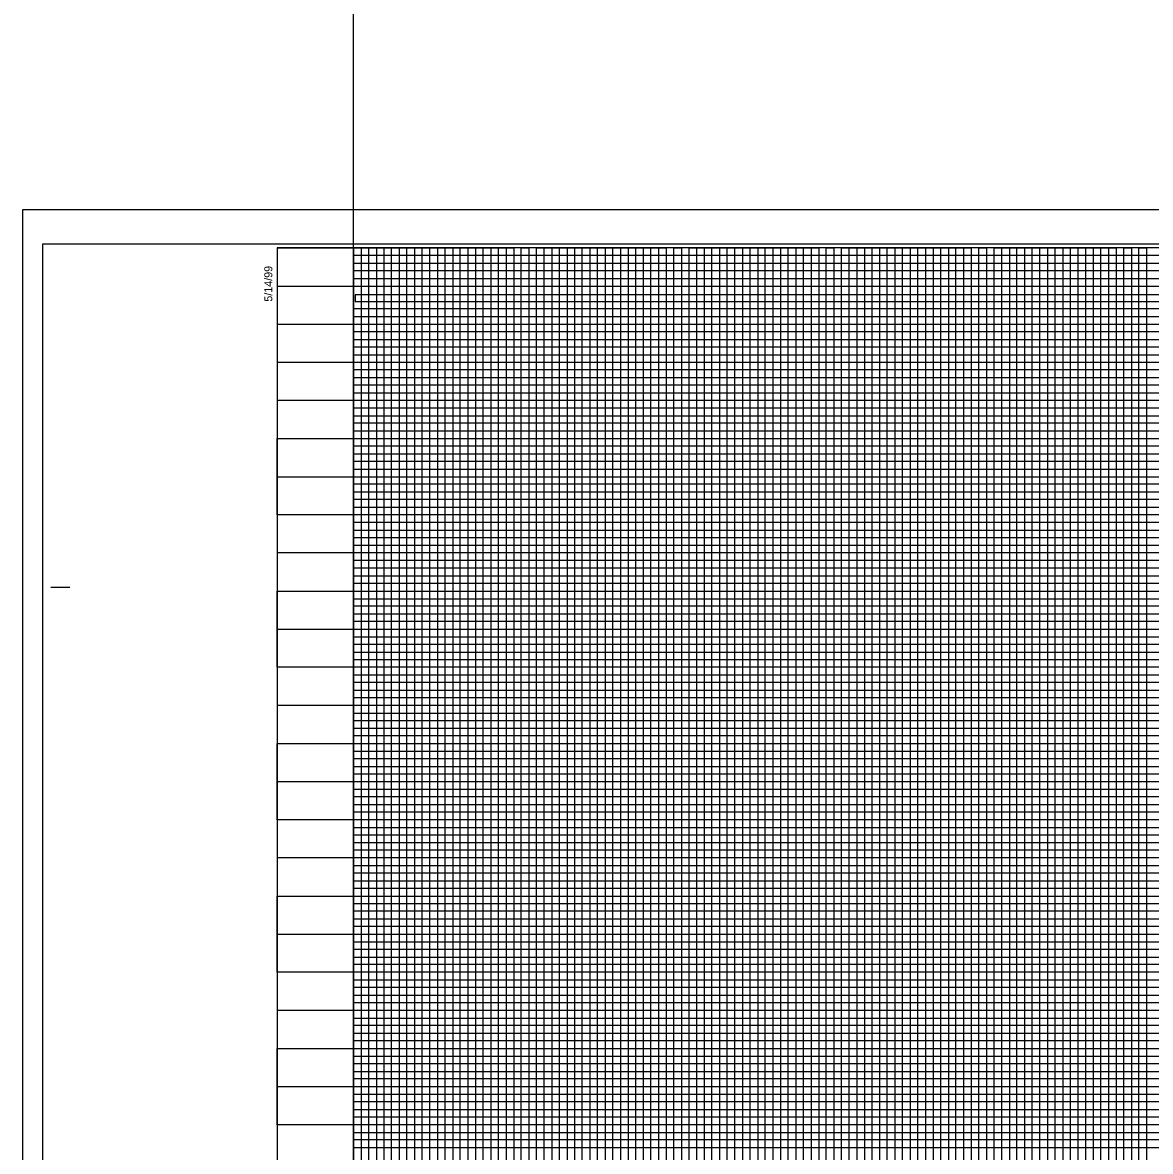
# Model space of a CAD drawing. Extents: x 2345490 to 2436403, y 465165 to 573888.
# Drawn here: x 2381550 to 2382289, y 515570 to 516310 of the extents above; entities that cross this region are included whole.
import ezdxf

# ---------------------------------------------------------------- set-up
doc = ezdxf.new("R2010")
doc.units = 0
for name, color, linetype in [('Old_Level_18', 7, 'Continuous'), ('Old_Level_41', 7, 'Continuous'), ('Old_Level_42', 7, 'Continuous'), ('Old_Level_43', 7, 'Continuous'), ('Old_Level_50', 7, 'Continuous'), ('Old_Level_51', 7, 'Continuous'), ('Old_Level_63', 7, 'Continuous')]:
    doc.layers.add(name, color=color, linetype=linetype)

msp = doc.modelspace()

# ---------------------------------------------------------------- linework, layer by layer
at = {"layer": 'Old_Level_18'}
msp.add_lwpolyline([(2383216.79875, 516162.5265), (2381716.79875, 516162.5265), (2381716.79875, 515112.5265), (2383216.79875, 515112.5265)], close=True, dxfattribs=at)
at = {"layer": 'Old_Level_41'}
msp.add_line((2381568.29875, 515940.0265), (2381580.79875, 515940.0265), dxfattribs=at)
for points in [[(2381716.79875, 516162.5265), (2381766.79875, 516162.5265), (2381766.79875, 515137.5265)], [(2381791.79875, 515137.5265), (2381791.79875, 516162.5265), (2381841.79875, 516162.5265), (2381841.79875, 515137.5265)], [(2381816.79875, 515137.5265), (2381816.79875, 516162.5265), (2381866.79875, 516162.5265), (2381866.79875, 515137.5265)], [(2381891.79875, 515137.5265), (2381891.79875, 516162.5265), (2381941.79875, 516162.5265), (2381941.79875, 515137.5265)], [(2381916.79875, 515137.5265), (2381916.79875, 516162.5265), (2381966.79875, 516162.5265), (2381966.79875, 515137.5265)], [(2381991.79875, 515137.5265), (2381991.79875, 516162.5265), (2382041.79875, 516162.5265), (2382041.79875, 515137.5265)], [(2382016.79875, 515137.5265), (2382016.79875, 516162.5265), (2382066.79875, 516162.5265), (2382066.79875, 515137.5265)], [(2382091.79875, 515137.5265), (2382091.79875, 516162.5265), (2382141.79875, 516162.5265), (2382141.79875, 515137.5265)], [(2382116.79875, 515137.5265), (2382116.79875, 516162.5265), (2382166.79875, 516162.5265), (2382166.79875, 515137.5265)], [(2382191.79875, 515137.5265), (2382191.79875, 516162.5265), (2382241.79875, 516162.5265), (2382241.79875, 515137.5265)], [(2382216.79875, 515137.5265), (2382216.79875, 516162.5265), (2382266.79875, 516162.5265), (2382266.79875, 515137.5265)], [(2381716.79875, 516112.5265), (2383016.74875, 516112.5265)], [(2383016.74875, 516062.5265), (2381716.79875, 516062.5265), (2381716.79875, 516012.4765), (2383216.79875, 516012.4765)], [(2383216.79875, 515987.5265), (2381716.79875, 515987.5265), (2381716.79875, 516037.5265), (2383016.74875, 516037.5265)], [(2383216.79875, 515962.5265), (2381716.79875, 515962.5265), (2381716.79875, 515912.5265), (2383216.79875, 515912.5265)], [(2383216.79875, 515887.5265), (2381716.79875, 515887.5265), (2381716.79875, 515937.5265), (2383216.79875, 515937.5265)], [(2383216.79875, 515862.5265), (2381716.79875, 515862.5265), (2381716.79875, 515812.5265), (2383216.79875, 515812.5265)], [(2383216.79875, 515762.5265), (2381716.79875, 515762.5265), (2381716.79875, 515712.5265), (2383216.79875, 515712.5265)], [(2383216.79875, 515662.5265), (2381716.79875, 515662.5265), (2381716.79875, 515612.5265), (2383216.79875, 515612.5265)]]:
    msp.add_lwpolyline(points, dxfattribs=at)
at = {"layer": 'Old_Level_42'}
for points in [[(2383016.74875, 516087.5265), (2381716.89875, 516087.5265), (2381716.89875, 516137.4765), (2383016.74875, 516137.4765)], [(2383216.79875, 515787.5265), (2381716.79875, 515787.5265), (2381716.79875, 515837.5265), (2383216.79875, 515837.5265)], [(2383216.79875, 515687.5265), (2381716.79875, 515687.5265), (2381716.79875, 515737.5265), (2383216.79875, 515737.5265)], [(2383216.79875, 515587.5265), (2381716.79875, 515587.5265), (2381716.79875, 515637.5265), (2383216.79875, 515637.5265)]]:
    msp.add_lwpolyline(points, dxfattribs=at)
at = {"layer": 'Old_Level_43'}
for p, q in [((2383166.79875, 515982.5265), (2381766.79875, 515982.5265)), ((2381766.79875, 515982.5265), (2381766.79875, 515977.5265)), ((2381766.79875, 515977.5265), (2383166.79875, 515977.5265)), ((2383166.79875, 515957.5265), (2381766.79875, 515957.5265))]:
    msp.add_line(p, q, dxfattribs=at)
for points in [[(2381771.79875, 516162.5265), (2381776.79875, 516162.5265), (2381781.79875, 516162.5265), (2381786.79875, 516162.5265), (2381796.79875, 516162.5265), (2381763.74875, 516162.5265), (2381768.74875, 516162.5265), (2381726.79875, 516162.5265), (2381731.79875, 516162.5265), (2381736.79875, 516162.5265), (2381746.79875, 516162.5265), (2381751.79875, 516162.5265), (2381756.79875, 516162.5265), (2381761.79875, 516162.5265), (2381771.79875, 516162.5265), (2381771.79875, 515137.5265)], [(2383016.74875, 516157.5265), (2381766.79875, 516157.5265), (2381766.79875, 516152.5265), (2383016.74875, 516152.5265)], [(2381776.79875, 515137.5265), (2381776.79875, 516162.5265), (2381781.79875, 516162.5265), (2381781.79875, 515137.5265)], [(2381786.79875, 515137.5265), (2381786.79875, 516162.5265), (2381796.79875, 516162.5265), (2381796.79875, 515137.5265)], [(2381801.79875, 515137.5265), (2381801.79875, 516162.5265), (2381806.79875, 516162.5265), (2381806.79875, 515137.5265)], [(2381811.79875, 515137.5265), (2381811.79875, 516162.5265), (2381821.79875, 516162.5265), (2381821.79875, 515137.5265)], [(2381826.79875, 515137.5265), (2381826.79875, 516162.5265), (2381831.79875, 516162.5265), (2381831.79875, 515137.5265)], [(2381836.79875, 515137.5265), (2381836.79875, 516162.5265), (2381846.79875, 516162.5265), (2381846.79875, 515137.5265)], [(2381851.79875, 515137.5265), (2381851.79875, 516162.5265), (2381856.79875, 516162.5265), (2381856.79875, 515137.5265)], [(2381861.79875, 515137.5265), (2381861.79875, 516162.5265), (2381871.79875, 516162.5265), (2381871.79875, 515137.5265)], [(2381876.79875, 515137.5265), (2381876.79875, 516162.5265), (2381881.79875, 516162.5265), (2381881.79875, 515137.5265)], [(2381886.79875, 515137.5265), (2381886.79875, 516162.5265), (2381896.79875, 516162.5265), (2381896.79875, 515137.5265)], [(2381901.79875, 515137.5265), (2381901.79875, 516162.5265), (2381906.79875, 516162.5265), (2381906.79875, 515137.5265)], [(2381911.79875, 515137.5265), (2381911.79875, 516162.5265), (2381921.79875, 516162.5265), (2381921.79875, 515137.5265)], [(2381926.79875, 515137.5265), (2381926.79875, 516162.5265), (2381931.79875, 516162.5265), (2381931.79875, 515137.5265)], [(2381936.79875, 515137.5265), (2381936.79875, 516162.5265), (2381946.79875, 516162.5265), (2381946.79875, 515137.5265)], [(2381951.79875, 515137.5265), (2381951.79875, 516162.5265), (2381956.79875, 516162.5265), (2381956.79875, 515137.5265)], [(2381961.79875, 515137.5265), (2381961.79875, 516162.5265), (2381971.79875, 516162.5265), (2381971.79875, 515137.5265)], [(2381976.79875, 515137.5265), (2381976.79875, 516162.5265), (2381976.79875, 516162.5265), (2381981.79875, 516162.5265), (2381981.79875, 515137.5265)], [(2381986.79875, 515137.5265), (2381986.79875, 516162.5265), (2381996.79875, 516162.5265), (2381996.79875, 515137.5265)], [(2382001.79875, 515137.5265), (2382001.79875, 516162.5265), (2382006.79875, 516162.5265), (2382006.79875, 515137.5265)], [(2382011.79875, 515137.5265), (2382011.79875, 516162.5265), (2382021.79875, 516162.5265), (2382021.79875, 515137.5265)], [(2382026.79875, 515137.5265), (2382026.79875, 516162.5265), (2382031.79875, 516162.5265), (2382031.79875, 515137.5265)], [(2382036.79875, 515137.5265), (2382036.79875, 516162.5265), (2382046.79875, 516162.5265), (2382046.79875, 515137.5265)], [(2382051.79875, 515137.5265), (2382051.79875, 516162.5265), (2382056.79875, 516162.5265), (2382056.79875, 515137.5265)], [(2382061.79875, 515137.5265), (2382061.79875, 516162.5265), (2382071.79875, 516162.5265), (2382071.79875, 515137.5265)], [(2382076.79875, 515137.5265), (2382076.79875, 516162.5265), (2382081.79875, 516162.5265), (2382081.79875, 515137.5265)], [(2382086.79875, 515137.5265), (2382086.79875, 516162.5265), (2382096.79875, 516162.5265), (2382096.79875, 515137.5265)], [(2382101.79875, 516162.5265), (2382101.79875, 515137.5265), (2382106.79875, 515137.5265), (2382106.79875, 516162.5265)], [(2382101.79875, 516161.9265), (2382101.79875, 515137.5265), (2382106.79875, 515137.5265), (2382106.79875, 516161.9265)], [(2382111.79875, 515137.5265), (2382111.79875, 516162.5265), (2382121.79875, 516162.5265), (2382121.79875, 515137.5265)], [(2382126.79875, 515137.5265), (2382126.79875, 516162.5265), (2382131.79875, 516162.5265), (2382131.79875, 515137.5265)], [(2382136.79875, 515137.5265), (2382136.79875, 516162.5265), (2382146.79875, 516162.5265), (2382146.79875, 515137.5265)], [(2382151.79875, 515137.5265), (2382151.79875, 516162.5265), (2382156.79875, 516162.5265), (2382156.79875, 515137.5265)], [(2382161.79875, 515137.5265), (2382161.79875, 516162.5265), (2382171.79875, 516162.5265), (2382171.79875, 515137.5265)], [(2382176.79875, 515137.5265), (2382176.79875, 516162.5265), (2382181.79875, 516162.5265), (2382181.79875, 515137.5265)], [(2382186.79875, 515137.5265), (2382186.79875, 516162.5265), (2382196.79875, 516162.5265), (2382196.79875, 515137.5265)], [(2382201.79875, 515137.5265), (2382201.79875, 516162.5265), (2382206.79875, 516162.5265), (2382206.79875, 515137.5265)], [(2382211.79875, 515137.5265), (2382211.79875, 516162.5265), (2382221.79875, 516162.5265), (2382221.79875, 515137.5265)], [(2382226.79875, 515137.5265), (2382226.79875, 516162.5265), (2382231.79875, 516162.5265), (2382231.79875, 515137.5265)], [(2382236.79875, 515137.5265), (2382236.79875, 516162.5265), (2382246.79875, 516162.5265), (2382246.79875, 515137.5265)], [(2382251.79875, 516162.5265), (2382251.79875, 515137.5265), (2382256.79875, 515137.5265), (2382256.79875, 516162.5265), (2382261.79875, 516162.5265), (2382261.79875, 515137.5265), (2382271.79875, 515137.5265), (2382271.79875, 516162.5265), (2382276.79875, 516162.5265), (2382276.79875, 515137.5265), (2382281.79875, 515137.5265), (2382281.79875, 516162.5265), (2382286.79875, 516162.5265), (2382286.79875, 515137.5265)], [(2383016.74875, 516147.5265), (2381766.79875, 516147.5265), (2381766.79875, 516142.5265), (2383016.74875, 516142.5265)], [(2383016.74875, 516131.7765), (2381767.79875, 516131.7765), (2381767.79875, 516127.5265), (2383016.74875, 516127.5265)], [(2383016.74875, 516122.5265), (2381766.79875, 516122.5265), (2381766.79875, 516117.5265), (2383016.74875, 516117.5265)], [(2383016.74875, 516107.5265), (2381766.79875, 516107.5265), (2381766.79875, 516102.5265), (2383016.74875, 516102.5265)], [(2383016.74875, 516097.5265), (2381766.79875, 516097.5265), (2381766.79875, 516092.5265), (2383016.74875, 516092.5265)], [(2383016.74875, 516082.5265), (2381766.79875, 516082.5265), (2381766.79875, 516077.5265), (2383016.74875, 516077.5265)], [(2383016.74875, 516072.5265), (2381766.79875, 516072.5265), (2381766.79875, 516067.5265), (2383016.74875, 516067.5265)], [(2383016.74875, 516057.5265), (2381766.79875, 516057.5265), (2381766.79875, 516052.5265), (2383016.74875, 516052.5265)], [(2383016.74875, 516047.5265), (2381766.79875, 516047.5265), (2381766.79875, 516042.5265), (2383016.74875, 516042.5265)], [(2383016.74875, 516032.5265), (2381766.79875, 516032.5265), (2381766.79875, 516027.5265), (2383016.74875, 516027.5265)], [(2383166.79875, 516022.5265), (2381766.79875, 516022.5265), (2381766.79875, 516022.5265), (2381766.79875, 516002.5265), (2383166.79875, 516002.5265)], [(2381766.79875, 516017.5265), (2383166.79875, 516017.5265)], [(2383166.79875, 516007.5265), (2381766.79875, 516007.5265)], [(2383166.79875, 515997.5265), (2381766.79875, 515997.5265), (2381766.79875, 515992.5265), (2383166.79875, 515992.5265)], [(2383166.79875, 515972.5265), (2381766.79875, 515972.5265), (2381766.79875, 515967.5265), (2383166.79875, 515967.5265)], [(2383166.79875, 515952.5265), (2381766.79875, 515952.5265), (2381766.79875, 515947.5265), (2383166.79875, 515947.5265)], [(2383166.79875, 515942.5265), (2381766.79875, 515942.5265)], [(2381766.79875, 515932.5265), (2383166.79875, 515932.5265)], [(2383166.79875, 515927.5265), (2381766.79875, 515927.5265), (2381766.79875, 515922.5265), (2383166.79875, 515922.5265)], [(2383166.79875, 515917.5265), (2381766.79875, 515917.5265), (2381766.79875, 515907.5265), (2383166.79875, 515907.5265)], [(2383166.79875, 515902.5265), (2381766.79875, 515902.5265), (2381766.79875, 515897.5265), (2383166.79875, 515897.5265)], [(2383166.79875, 515892.5265), (2381766.79875, 515892.5265), (2381766.79875, 515882.5265), (2383166.79875, 515882.5265)], [(2383166.79875, 515877.5265), (2381766.79875, 515877.5265), (2381766.79875, 515872.5265), (2383166.79875, 515872.5265)], [(2383166.79875, 515867.5265), (2381766.79875, 515867.5265), (2381766.79875, 515857.5265), (2383166.79875, 515857.5265)], [(2383166.79875, 515852.5265), (2381766.79875, 515852.5265), (2381766.79875, 515847.5265), (2383166.79875, 515847.5265)], [(2383166.79875, 515842.5265), (2381766.79875, 515842.5265), (2381766.79875, 515832.5265), (2383166.79875, 515832.5265)], [(2383166.79875, 515827.5265), (2381766.79875, 515827.5265), (2381766.79875, 515822.5265), (2383166.79875, 515822.5265)], [(2383166.79875, 515817.5265), (2381766.79875, 515817.5265), (2381766.79875, 515807.5265), (2383166.79875, 515807.5265)], [(2383166.79875, 515802.5265), (2381766.79875, 515802.5265), (2381766.79875, 515797.5265), (2383166.79875, 515797.5265)], [(2383166.79875, 515792.5265), (2381766.79875, 515792.5265), (2381766.79875, 515782.5265), (2383166.79875, 515782.5265)], [(2383166.79875, 515777.5265), (2381766.79875, 515777.5265), (2381766.79875, 515772.5265), (2383166.79875, 515772.5265)], [(2383166.79875, 515767.5265), (2381766.79875, 515767.5265), (2381766.79875, 515757.5265), (2383166.79875, 515757.5265)], [(2383166.79875, 515752.5265), (2381766.79875, 515752.5265), (2381766.79875, 515747.5265), (2383166.79875, 515747.5265)], [(2383166.79875, 515742.5265), (2381766.79875, 515742.5265), (2381766.79875, 515732.5265), (2383166.79875, 515732.5265)], [(2383166.79875, 515727.5265), (2381766.79875, 515727.5265), (2381766.79875, 515722.5265), (2383166.79875, 515722.5265)], [(2383166.79875, 515717.5265), (2381766.79875, 515717.5265), (2381766.79875, 515707.5265), (2383166.79875, 515707.5265)], [(2383166.79875, 515702.5265), (2381766.79875, 515702.5265), (2381766.79875, 515697.5265), (2383166.79875, 515697.5265)], [(2383166.79875, 515692.5265), (2381766.79875, 515692.5265), (2381766.79875, 515682.5265), (2383166.79875, 515682.5265)], [(2383166.79875, 515677.5265), (2381766.79875, 515677.5265), (2381766.79875, 515672.5265), (2383166.79875, 515672.5265)], [(2383166.79875, 515667.5265), (2381766.79875, 515667.5265), (2381766.79875, 515657.5265), (2383166.79875, 515657.5265)], [(2383166.79875, 515652.5265), (2381766.79875, 515652.5265), (2381766.79875, 515647.5265), (2383166.79875, 515647.5265)], [(2383166.79875, 515642.5265), (2381766.79875, 515642.5265)], [(2381766.79875, 515632.5265), (2383166.79875, 515632.5265)], [(2383166.79875, 515627.5265), (2381766.79875, 515627.5265), (2381766.79875, 515622.5265), (2383166.79875, 515622.5265)], [(2383166.79875, 515617.5265), (2381766.79875, 515617.5265), (2381766.79875, 515607.5265), (2383166.79875, 515607.5265)], [(2383166.79875, 515602.5265), (2381766.79875, 515602.5265), (2381766.79875, 515597.5265), (2383166.79875, 515597.5265)], [(2383166.79875, 515592.5265), (2381766.79875, 515592.5265), (2381766.79875, 515582.5265), (2383166.79875, 515582.5265)], [(2383166.79875, 515577.5265), (2381766.79875, 515577.5265), (2381766.79875, 515572.5265), (2383166.79875, 515572.5265)]]:
    msp.add_lwpolyline(points, dxfattribs=at)
at = {"layer": 'Old_Level_50'}
msp.add_lwpolyline([(2383229.29875, 516165.0765), (2381562.79875, 516165.0765), (2381562.79875, 515109.9765), (2383229.29875, 515109.9765)], close=True, dxfattribs=at)
at = {"layer": 'Old_Level_51'}
msp.add_lwpolyline([(2383233.79875, 516187.5265), (2381549.79875, 516187.5265), (2381549.79875, 515087.5265), (2383233.79875, 515087.5265)], close=True, dxfattribs=at)
at = {"layer": 'Old_Level_63'}
msp.add_line((2381766.79875, 515137.5265), (2381766.79875, 517637.5265), dxfattribs=at)

# ---------------------------------------------------------------- texts
at = {"layer": 'Old_Level_41'}
msp.add_text('5/14/99', height=5.25, rotation=90, dxfattribs=at).set_placement((2381713.54875, 516127.3265))

doc.saveas('drawing.dxf')
